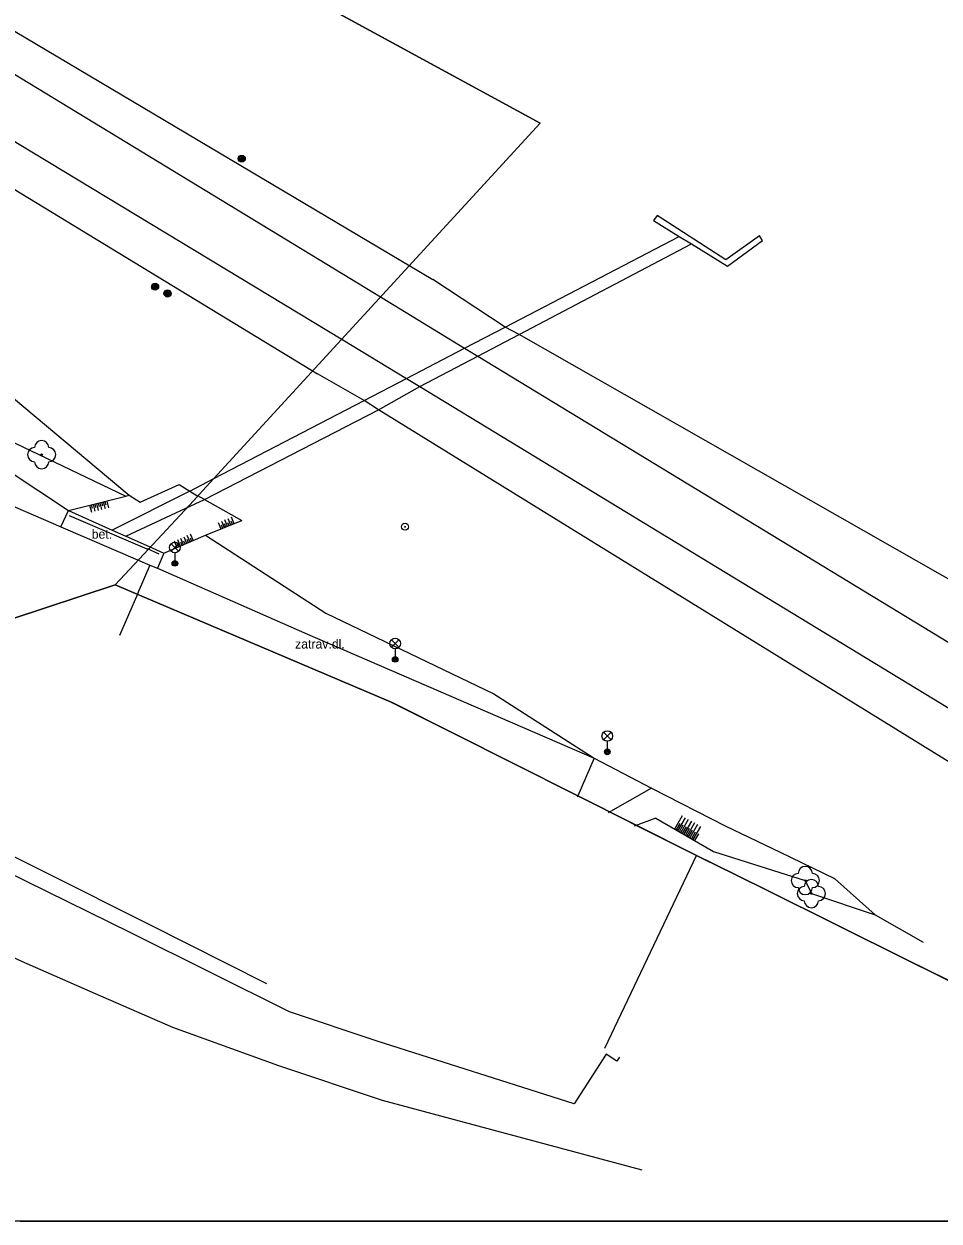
# Model space of a CAD drawing. Extents: x -598233 to -596890, y -1157848 to -1156431.
# Drawn here: x -597003.4 to -596938.5, y -1157848.5 to -1157763.6 of the extents above; entities that cross this region are included whole.
import ezdxf

# ---------------------------------------------------------------- set-up
doc = ezdxf.new("R2010")
doc.units = 0
for name, color, linetype in [('Level 1', 7, 'Continuous'), ('Level 10', 7, 'Continuous'), ('Level 11', 7, 'Continuous'), ('Level 12', 7, 'Continuous'), ('Level 13', 7, 'Continuous'), ('Level 14', 7, 'Continuous'), ('Level 15', 7, 'Continuous'), ('Level 22', 7, 'Continuous'), ('Level 25', 7, 'Continuous'), ('Level 33', 7, 'Continuous'), ('Level 40', 7, 'Continuous'), ('Level 51', 7, 'Continuous'), ('Level 7', 7, 'Continuous'), ('Level 9', 7, 'Continuous'), ('Vrstva 54', 7, 'Continuous'), ('Vrstva 60', 7, 'Continuous'), ('zajmove_uzemi', 7, 'Continuous')]:
    doc.layers.add(name, color=color, linetype=linetype)

msp = doc.modelspace()

# ---------------------------------------------------------------- linework, layer by layer
at = {"layer": 'Level 1'}
for points in [[(-597050.53, -1157721.73), (-597049.19, -1157723.13), (-597044.82, -1157727.67), (-597044.48, -1157728.02), (-597043.89, -1157728.64), (-597027.56, -1157737.52), (-596966.78, -1157770.59), (-596991, -1157796.97), (-596991.35, -1157797.35), (-596994.58, -1157800.82), (-596995.24, -1157801.52), (-596996.93, -1157803.34), (-596995.36, -1157804.01)], [(-597050.53, -1157721.73), (-597049.19, -1157723.13), (-597044.82, -1157727.67), (-597044.48, -1157728.02), (-597043.89, -1157728.64), (-597027.56, -1157737.52), (-596966.78, -1157770.59), (-596991, -1157796.97), (-596991.35, -1157797.35), (-596994.58, -1157800.82), (-596995.24, -1157801.52), (-596996.93, -1157803.34), (-596995.36, -1157804.01)], [(-596961.84, -1157819.45), (-596959.94, -1157820.4)], [(-596940.73, -1157829.95), (-596923.64, -1157838.41), (-596922.24, -1157838.15), (-596916.44, -1157837.09), (-596909.03, -1157835.74)]]:
    msp.add_lwpolyline(points, dxfattribs=at)
at = {"layer": 'Level 10'}
for points in [[(-597043.27, -1157778.35), (-597044.13, -1157780.38), (-597032.36, -1157785.53), (-597000.78, -1157799.2199)], [(-597065, -1157798.53), (-597016.14, -1157824.02), (-597008.89, -1157827.55), (-597003.58, -1157830.03), (-596998.36, -1157832.32), (-596992.87, -1157834.71), (-596985.35, -1157837.44), (-596977.99, -1157839.88), (-596959.57, -1157844.84)], [(-597000.78, -1157799.22), (-596995.35, -1157801.57)], [(-596995.35, -1157801.57), (-596994.48, -1157801.95)], [(-596995.35, -1157801.57), (-596994.48, -1157801.95)], [(-596994.48, -1157801.95), (-596995.3, -1157803.86)], [(-596995.3, -1157803.86), (-596995.36, -1157804.01), (-596996.62, -1157806.93)]]:
    msp.add_lwpolyline(points, dxfattribs=at)
at = {"layer": 'Level 11'}
for points in [[(-597045.03, -1157739.75), (-596974.4, -1157781.68)], [(-597045.03, -1157739.75), (-596974.4, -1157781.68)], [(-597049.57, -1157747.61), (-596982.57, -1157788.38)], [(-597049.57, -1157747.61), (-596982.57, -1157788.38)], [(-597049.9099, -1157760.7), (-597049.33, -1157762.26), (-597035.02, -1157771.33), (-597029.46, -1157776.01), (-597008.38, -1157787.4699), (-597004.89, -1157789.48), (-596995.93, -1157796.99)], [(-597049.71, -1157772.24), (-597046.43, -1157767.49), (-597000.25, -1157798.08)], [(-596972.14, -1157786.56), (-596969.27, -1157785.07), (-596956.91, -1157778.64)], [(-596971.21, -1157787.13), (-596968.26, -1157785.58), (-596956.05, -1157779.17)], [(-596923.11, -1157811.32), (-596968.26, -1157785.58), (-596969.27, -1157785.07), (-596974.4, -1157781.68)], [(-596976.26, -1157788.7), (-596972.14, -1157786.56)], [(-596975.31, -1157789.28), (-596971.21, -1157787.13)], [(-596991.63, -1157796.69), (-596989.93, -1157795.81), (-596979.26, -1157790.26), (-596976.26, -1157788.7)], [(-596991.63, -1157796.69), (-596989.93, -1157795.81), (-596979.26, -1157790.26), (-596976.26, -1157788.7)], [(-596913.62, -1157830.8), (-596978.24, -1157790.92), (-596979.26, -1157790.26), (-596982.57, -1157788.38)], [(-596990.59, -1157797.3), (-596978.24, -1157790.92), (-596975.31, -1157789.28)], [(-597009.08, -1157790.89), (-596996.18, -1157797.05)], [(-596995.17, -1157797.49), (-596992.4, -1157796.23), (-596991.63, -1157796.69)], [(-596991.63, -1157796.69), (-596997.14, -1157799.46)], [(-596995.93, -1157796.99), (-596995.17, -1157797.49)], [(-596991.9099, -1157797.9099), (-596990.59, -1157797.3)], [(-596991.9099, -1157797.9099), (-596990.59, -1157797.3)], [(-596991.63, -1157796.69), (-596991.13, -1157797), (-596991.06, -1157797.04)], [(-596991.63, -1157796.69), (-596991.13, -1157797), (-596991.06, -1157797.04)], [(-596990.59, -1157797.3), (-596991.06, -1157797.04)], [(-596990.59, -1157797.3), (-596987.95, -1157798.77)], [(-597000.78, -1157799.2199), (-597000.25, -1157798.08)], [(-597000.25, -1157798.08), (-596997.14, -1157799.46)], [(-596996.18, -1157799.89), (-596991.9099, -1157797.9099)], [(-596997.14, -1157799.46), (-596996.18, -1157799.89)], [(-596996.18, -1157799.89), (-596994.53, -1157800.62)], [(-596990.53, -1157799.81), (-596981.98, -1157805.35), (-596970.06, -1157811.07), (-596962.95, -1157815.64)], [(-596994.53, -1157800.62), (-596993.4699, -1157801.09)], [(-596994.53, -1157800.62), (-596993.4699, -1157801.09)], [(-596993.4699, -1157801.09), (-596993.94, -1157802.17)], [(-596994.48, -1157801.95), (-596993.94, -1157802.17)], [(-596993.94, -1157802.17), (-596983.29, -1157806.85), (-596962.95, -1157815.64)], [(-597018.59, -1157815.38), (-597009.04, -1157820.14), (-596994.59, -1157827.38), (-596986.19, -1157831.62)], [(-596962.95, -1157815.64), (-596964.12, -1157818.3), (-596964.1599, -1157818.39)], [(-596962.95, -1157815.64), (-596958.88, -1157817.77)], [(-596961.1599, -1157836.85), (-596961.34, -1157837.12), (-596962.11, -1157836.63), (-596964.37, -1157840.14), (-596978.35, -1157835.71), (-596984.56, -1157833.63), (-596995.82, -1157828.02), (-597004.77, -1157823.63), (-597018.74, -1157816.61)], [(-596958.88, -1157817.77), (-596953.62, -1157820.45), (-596949.76, -1157822.31), (-596945.9, -1157824.1599), (-596943.02, -1157826.75)], [(-596962.19, -1157836.2), (-596955.68, -1157822.54)], [(-596943.02, -1157826.75), (-596939.61, -1157828.68)]]:
    msp.add_lwpolyline(points, dxfattribs=at)
at = {"layer": 'Level 12'}
for radius in [0.25, 0.03]:
    msp.add_circle((-596976.37, -1157799.22), radius, dxfattribs=at)
at = {"layer": 'Level 13'}
for p, q in [((-596971.21, -1157787.13), (-596890.4624, -1157836.21)), ((-596975.31, -1157789.28), (-596890.4624, -1157840.871))]:
    msp.add_line(p, q, dxfattribs=at)
for points in [[(-597049.08, -1157739.75), (-596978, -1157783)], [(-597049.08, -1157739.75), (-596978, -1157783)], [(-597050.94, -1157743.56), (-596980.78, -1157785.96)], [(-597050.94, -1157743.56), (-596980.78, -1157785.96)], [(-596978, -1157783), (-596972.14, -1157786.56)], [(-596980.78, -1157785.96), (-596976.26, -1157788.7)], [(-596972.14, -1157786.56), (-596971.21, -1157787.13)], [(-596976.26, -1157788.7), (-596975.31, -1157789.28)]]:
    msp.add_lwpolyline(points, dxfattribs=at)
at = {"layer": 'Level 14'}
for points in [[(-597000.25, -1157798.08), (-596996.18, -1157797.05)], [(-596996.18, -1157797.05), (-596995.93, -1157796.99)], [(-596990.53, -1157799.81), (-596987.95, -1157798.77)], [(-596993.4699, -1157801.09), (-596990.53, -1157799.81)], [(-596958.88, -1157817.77), (-596961.96, -1157819.52)], [(-596958.57, -1157819.89), (-596960.11, -1157820.46)], [(-596958.57, -1157819.89), (-596954.49, -1157822.25), (-596947.9699, -1157824.31), (-596947.54, -1157825.24), (-596943.02, -1157826.75)]]:
    msp.add_lwpolyline(points, dxfattribs=at)
at = {"layer": 'Level 15'}
for points in [[(-596998.02, -1157797.52), (-596997.9, -1157798)], [(-596997.9, -1157797.49), (-596997.84, -1157797.73)], [(-596997.78, -1157797.46), (-596997.65, -1157797.94)], [(-596997.6599, -1157797.43), (-596997.59, -1157797.67)], [(-596997.53, -1157797.4), (-596997.4099, -1157797.88)], [(-596998.75, -1157797.7), (-596998.62, -1157798.19)], [(-596998.63, -1157797.67), (-596998.56, -1157797.9099)], [(-596998.5, -1157797.64), (-596998.38, -1157798.12)], [(-596998.38, -1157797.61), (-596998.32, -1157797.85)], [(-596998.26, -1157797.58), (-596998.14, -1157798.06)], [(-596998.14, -1157797.55), (-596998.08, -1157797.79)], [(-596989.63, -1157798.9099), (-596989.44, -1157799.37)], [(-596989.42, -1157799.09), (-596989.33, -1157799.33)], [(-596989.4, -1157798.82), (-596989.21, -1157799.28)], [(-596989.19, -1157799), (-596989.1, -1157799.23)], [(-596989.17, -1157798.7199), (-596988.98, -1157799.19)], [(-596988.96, -1157798.9099), (-596988.86, -1157799.14)], [(-596988.93, -1157798.63), (-596988.75, -1157799.09)], [(-596988.73, -1157798.81), (-596988.63, -1157799.05)], [(-596988.7, -1157798.53), (-596988.52, -1157799)], [(-596992.29, -1157800.03), (-596992.1, -1157800.49)], [(-596992.06, -1157799.93), (-596991.87, -1157800.39)], [(-596991.84, -1157799.83), (-596991.64, -1157800.29)], [(-596991.62, -1157800.01), (-596991.52, -1157800.24)], [(-596991.61, -1157799.73), (-596991.4099, -1157800.19)], [(-596992.75, -1157800.23), (-596992.55, -1157800.69)], [(-596992.54, -1157800.4099), (-596992.44, -1157800.64)], [(-596992.52, -1157800.13), (-596992.32, -1157800.59)], [(-596992.31, -1157800.31), (-596992.21, -1157800.54)], [(-596992.08, -1157800.21), (-596991.98, -1157800.44)], [(-596991.85, -1157800.11), (-596991.75, -1157800.34)], [(-596956.7, -1157819.73), (-596957.24, -1157820.6599)], [(-596956.87, -1157820.26), (-596957.13, -1157820.7199)], [(-596956.49, -1157819.86), (-596957.03, -1157820.78)], [(-596956.65, -1157820.38), (-596956.92, -1157820.85)], [(-596956.27, -1157819.98), (-596956.81, -1157820.9099)], [(-596956.05, -1157820.1), (-596956.59, -1157821.03)], [(-596955.84, -1157820.23), (-596956.38, -1157821.1599)], [(-596955.62, -1157820.35), (-596956.1599, -1157821.28)], [(-596956.43, -1157820.51), (-596956.7, -1157820.9699)], [(-596956.21, -1157820.63), (-596956.48, -1157821.1)], [(-596956, -1157820.75), (-596956.27, -1157821.2199)], [(-596955.78, -1157820.88), (-596956.05, -1157821.35)], [(-596955.4, -1157820.4699), (-596955.94, -1157821.4099)], [(-596955.56, -1157821), (-596955.83, -1157821.4699)]]:
    msp.add_lwpolyline(points, dxfattribs=at)
at = {"layer": 'Level 22'}
for centre in [(-597002.15, -1157794.11), (-596947.9699, -1157824.31), (-596947.54, -1157825.24)]:
    msp.add_circle(centre, 0.05, dxfattribs=at)
for centre, start, end in [((-597002.15, -1157793.61), 0, 180), ((-597002.65, -1157794.11), 90, 270), ((-597001.65, -1157794.11), 270, 90), ((-597002.15, -1157794.61), 180, 0), ((-596948.4699, -1157824.31), 90, 270), ((-596947.9699, -1157823.81), 0, 180), ((-596947.4699, -1157824.31), 270, 90), ((-596947.54, -1157824.74), 0, 180), ((-596948.04, -1157825.24), 90, 270), ((-596947.9699, -1157824.81), 180, 0), ((-596947.04, -1157825.24), 270, 90), ((-596947.54, -1157825.74), 180, 0)]:
    msp.add_arc(centre, 0.5, start, end, dxfattribs=at)
at = {"layer": 'Level 25'}
for centre, radius in [((-596987.95, -1157773.12), 0.25), ((-596987.95, -1157773.12), 0.2), ((-596987.95, -1157773.12), 0.15), ((-596987.95, -1157773.12), 0.1), ((-596987.95, -1157773.12), 0.05), ((-596994.1, -1157782.2), 0.25), ((-596994.1, -1157782.2), 0.2), ((-596994.1, -1157782.2), 0.15), ((-596994.1, -1157782.2), 0.1), ((-596994.1, -1157782.2), 0.05), ((-596993.2199, -1157782.68), 0.25), ((-596993.2199, -1157782.68), 0.2), ((-596993.2199, -1157782.68), 0.15), ((-596993.2199, -1157782.68), 0.1), ((-596993.2199, -1157782.68), 0.05)]:
    msp.add_circle(centre, radius, dxfattribs=at)
at = {"layer": 'Level 33'}
for p, q in [((-596992.965, -1157800.96), (-596992.435, -1157800.43)), ((-596992.965, -1157800.43), (-596992.435, -1157800.96)), ((-596992.7, -1157801.07), (-596992.7, -1157801.82)), ((-596977.335, -1157807.77), (-596976.805, -1157807.24)), ((-596977.335, -1157807.24), (-596976.805, -1157807.77)), ((-596977.07, -1157807.88), (-596977.07, -1157808.63)), ((-596962.285, -1157814.33), (-596961.755, -1157813.8)), ((-596962.285, -1157813.8), (-596961.755, -1157814.33)), ((-596962.02, -1157814.44), (-596962.02, -1157815.19))]:
    msp.add_line(p, q, dxfattribs=at)
for centre, radius in [((-596992.7, -1157800.695), 0.375), ((-596992.7, -1157801.82), 0.2), ((-596992.7, -1157801.82), 0.1445), ((-596992.7, -1157801.82), 0.0876), ((-596977.07, -1157807.505), 0.375), ((-596977.07, -1157808.63), 0.2), ((-596977.07, -1157808.63), 0.1445), ((-596977.07, -1157808.63), 0.0876), ((-596962.02, -1157814.065), 0.375), ((-596962.02, -1157815.19), 0.2), ((-596962.02, -1157815.19), 0.1445), ((-596962.02, -1157815.19), 0.0876)]:
    msp.add_circle(centre, radius, dxfattribs=at)
at = {"layer": 'Level 51'}
for points in [[(-596964.12, -1157818.3), (-596977.28, -1157811.7)], [(-596963.74, -1157818.49), (-596964.12, -1157818.3)], [(-596963.74, -1157818.49), (-596963.3154, -1157818.7032), (-596961.84, -1157819.45)], [(-596959.94, -1157820.4), (-596955.68, -1157822.54)], [(-596954.53, -1157823.11), (-596955.68, -1157822.54)], [(-596950.75, -1157824.98), (-596954.53, -1157823.11)], [(-596940.73, -1157829.95), (-596950.75, -1157824.98)]]:
    msp.add_lwpolyline(points, dxfattribs=at)
at = {"layer": 'Level 7'}
for points in [[(-596953.5, -1157780.74), (-596951.01, -1157778.93), (-596951.2199, -1157778.58), (-596953.62, -1157780.29), (-596958.49, -1157777.14), (-596958.74, -1157777.51)], [(-596958.74, -1157777.51), (-596956.91, -1157778.64), (-596956.05, -1157779.17), (-596953.5, -1157780.74)]]:
    msp.add_lwpolyline(points, dxfattribs=at)
at = {"layer": 'Level 9'}
for points in [[(-597000.2, -1157798.43), (-596994.68, -1157800.78)], [(-596994.67, -1157800.77), (-596993.83, -1157801.14)], [(-596994.67, -1157800.77), (-596993.83, -1157801.14)]]:
    msp.add_lwpolyline(points, dxfattribs=at)
at = {"layer": 'Vrstva 54'}
for p, q in [((-597043.89, -1157728.64), (-596966.78, -1157770.59)), ((-596966.78, -1157770.59), (-596991, -1157796.97)), ((-596991.35, -1157797.35), (-596994.58, -1157800.82)), ((-596991, -1157796.97), (-596991.35, -1157797.35)), ((-596994.58, -1157800.82), (-596995.24, -1157801.52)), ((-596995.24, -1157801.52), (-596996.93, -1157803.34)), ((-597006.77, -1157806.57), (-596996.93, -1157803.34)), ((-596977.24, -1157811.71), (-596996.93, -1157803.34)), ((-596955.68, -1157822.54), (-596977.24, -1157811.71)), ((-596954.88, -1157822.94), (-596955.68, -1157822.54)), ((-596954.53, -1157823.11), (-596954.88, -1157822.94)), ((-596950.75, -1157824.98), (-596954.53, -1157823.11)), ((-596940.73, -1157829.95), (-596950.75, -1157824.98)), ((-596923.64, -1157838.41), (-596940.73, -1157829.95))]:
    msp.add_line(p, q, dxfattribs=at)
at = {"layer": 'Vrstva 60'}
for points in [[(-597043.89, -1157728.64), (-596966.78, -1157770.59), (-596991, -1157796.97), (-596991.35, -1157797.35), (-596994.58, -1157800.82), (-596995.24, -1157801.52), (-596996.93, -1157803.34), (-596977.24, -1157811.71), (-596955.68, -1157822.54), (-596954.88, -1157822.94), (-596954.53, -1157823.11), (-596950.75, -1157824.98), (-596940.73, -1157829.95), (-596923.64, -1157838.41), (-596922.24, -1157838.15), (-596916.44, -1157837.09), (-596909.03, -1157835.74), (-596905.06, -1157838.46), (-596899.87, -1157842.03), (-596893.48, -1157846.41), (-596890.4817, -1157848.4611), (-596890.4624, -1157848.4611), (-596890.4624, -1156430.8558)], [(-597006.77, -1157806.57), (-596996.93, -1157803.34), (-596995.24, -1157801.52), (-596994.58, -1157800.82), (-596991.35, -1157797.35), (-596991, -1157796.97), (-596966.78, -1157770.59), (-597043.89, -1157728.64)], [(-597003.6644, -1157848.4611), (-596890.4817, -1157848.4611), (-596893.48, -1157846.41), (-596899.87, -1157842.03), (-596905.06, -1157838.46), (-596909.03, -1157835.74), (-596916.44, -1157837.09), (-596922.24, -1157838.15), (-596923.64, -1157838.41), (-596940.73, -1157829.95), (-596950.75, -1157824.98), (-596954.53, -1157823.11), (-596954.88, -1157822.94), (-596955.68, -1157822.54), (-596977.24, -1157811.71), (-596996.93, -1157803.34), (-597006.77, -1157806.57)]]:
    msp.add_lwpolyline(points, dxfattribs=at)
at = {"layer": 'zajmove_uzemi'}
msp.add_lwpolyline([(-598232.8901, -1156430.8558), (-596890.4624, -1156430.8558), (-596890.4624, -1157848.4611), (-598232.8901, -1157848.4611)], close=True, dxfattribs=at)

# ---------------------------------------------------------------- texts
at = {"layer": 'Level 40'}
for s, p in [('bet.', (-596998.6, -1157800.07)), ('zatrav.dl.', (-596984.17, -1157807.86))]:
    msp.add_text(s, height=0.65, dxfattribs=at).set_placement(p)

doc.saveas('drawing.dxf')
